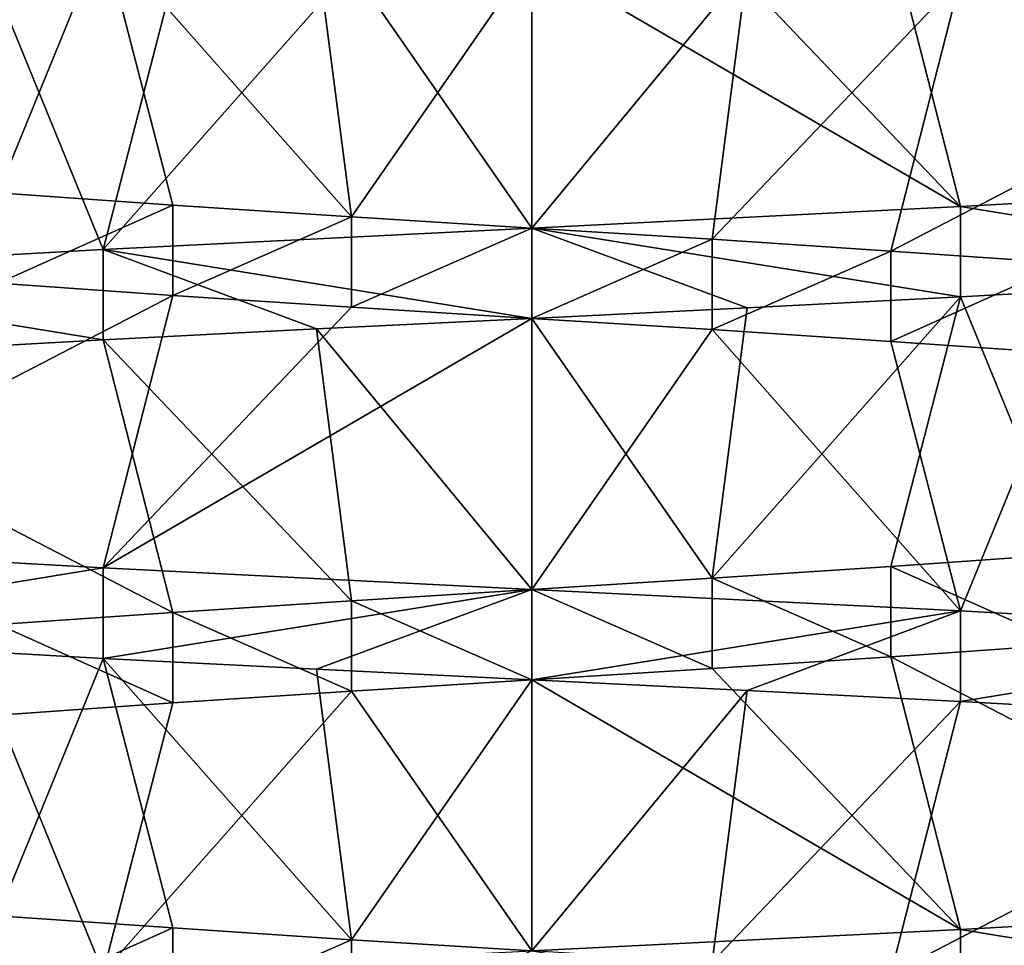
# Model space of a CAD drawing. Header units: inches. Extents: x -4.64 to 4.64, y -1.42 to 0.49.
# Tile 580 of 608: x 4.2279 to 4.2704, y 0.2735 to 0.3135. Entities that reach past the tile are written whole.
import ezdxf

# ---------------------------------------------------------------- set-up
doc = ezdxf.new("R2010")
doc.units = ezdxf.units.IN
doc.header["$LTSCALE"] = 65.185185
doc.header["$MEASUREMENT"] = 0
for name, color, linetype in [('102', 7, 'CONTINUOUS'), ('111', 7, 'CONTINUOUS'), ('112', 7, 'CONTINUOUS'), ('114', 7, 'CONTINUOUS'), ('115', 7, 'CONTINUOUS'), ('267', 7, 'CONTINUOUS'), ('275', 7, 'CONTINUOUS'), ('276', 7, 'CONTINUOUS'), ('356', 7, 'CONTINUOUS'), ('365', 7, 'CONTINUOUS'), ('366', 7, 'CONTINUOUS'), ('368', 7, 'CONTINUOUS'), ('369', 7, 'CONTINUOUS'), ('504', 7, 'CONTINUOUS'), ('512', 7, 'CONTINUOUS'), ('513', 7, 'CONTINUOUS')]:
    doc.layers.add(name, color=color, linetype=linetype)

msp = doc.modelspace()

# ---------------------------------------------------------------- linework, layer by layer
at = {"layer": '102', "color": 7, "linetype": 'CONTINUOUS', "true_color": 0x969696}
for points in [[(4.25, 0.284969, 8.53), (4.25, 0.288875, 8.53), (4.268532, 0.287945, 8.531825), (4.25, 0.284969, 8.53)], [(4.259308, 0.284513, 8.530457), (4.25, 0.284969, 8.53), (4.268532, 0.287945, 8.531825), (4.259308, 0.284513, 8.530457)], [(4.268532, 0.284039, 8.531825), (4.259308, 0.284513, 8.530457), (4.268532, 0.287945, 8.531825), (4.268532, 0.284039, 8.531825)], [(4.286355, 0.286948, 8.537231), (4.268532, 0.284039, 8.531825), (4.268532, 0.287945, 8.531825), (4.286355, 0.286948, 8.537231)], [(4.286356, 0.283046, 8.537232), (4.268532, 0.284039, 8.531825), (4.286355, 0.286948, 8.537231), (4.286356, 0.283046, 8.537232)], [(4.268532, 0.274179, 8.718175), (4.286355, 0.271271, 8.712769), (4.286356, 0.275173, 8.712768), (4.268532, 0.274179, 8.718175)], [(4.25, 0.27325, 8.72), (4.268532, 0.270273, 8.718175), (4.268532, 0.274179, 8.718175), (4.25, 0.27325, 8.72)], [(4.268532, 0.270273, 8.718175), (4.286355, 0.271271, 8.712769), (4.268532, 0.274179, 8.718175), (4.268532, 0.270273, 8.718175)]]:
    msp.add_3dface(points, dxfattribs=at)
at = {"layer": '111', "color": 7, "linetype": 'CONTINUOUS', "true_color": 0x969696}
for points in [[(4.231468, 0.30357, 8.718175), (4.25, 0.300594, 8.72), (4.25, 0.3045, 8.72), (4.231468, 0.30357, 8.718175)], [(4.213645, 0.302573, 8.712769), (4.231468, 0.299664, 8.718175), (4.231468, 0.30357, 8.718175), (4.213645, 0.302573, 8.712769)], [(4.240692, 0.300138, 8.719543), (4.25, 0.300594, 8.72), (4.231468, 0.30357, 8.718175), (4.240692, 0.300138, 8.719543)], [(4.231468, 0.299664, 8.718175), (4.240692, 0.300138, 8.719543), (4.231468, 0.30357, 8.718175), (4.231468, 0.299664, 8.718175)], [(4.213644, 0.298671, 8.712768), (4.231468, 0.299664, 8.718175), (4.213645, 0.302573, 8.712769), (4.213644, 0.298671, 8.712768)], [(4.231468, 0.289804, 8.531825), (4.213645, 0.286896, 8.537231), (4.213644, 0.290798, 8.537232), (4.231468, 0.289804, 8.531825)], [(4.231468, 0.285898, 8.531825), (4.213645, 0.286896, 8.537231), (4.231468, 0.289804, 8.531825), (4.231468, 0.285898, 8.531825)], [(4.25, 0.288875, 8.53), (4.231468, 0.285898, 8.531825), (4.231468, 0.289804, 8.531825), (4.25, 0.288875, 8.53)], [(4.231468, 0.285898, 8.531825), (4.25, 0.288875, 8.53), (4.240692, 0.285424, 8.530457), (4.231468, 0.285898, 8.531825)], [(4.25, 0.288875, 8.53), (4.25, 0.284969, 8.53), (4.240692, 0.285424, 8.530457), (4.25, 0.288875, 8.53)]]:
    msp.add_3dface(points, dxfattribs=at)
at = {"layer": '112', "color": 7, "linetype": 'CONTINUOUS', "true_color": 0x969696}
for points in [[(4.273085, 0.317739, 8.696046), (4.265529, 0.317213, 8.698071), (4.286356, 0.306423, 8.712768), (4.273085, 0.317739, 8.696046)], [(4.265529, 0.317213, 8.698071), (4.257804, 0.316705, 8.699294), (4.268532, 0.305429, 8.718175), (4.265529, 0.317213, 8.698071)], [(4.286356, 0.306423, 8.712768), (4.265529, 0.317213, 8.698071), (4.268532, 0.305429, 8.718175), (4.286356, 0.306423, 8.712768)], [(4.257804, 0.316705, 8.699294), (4.25, 0.316219, 8.699703), (4.268532, 0.305429, 8.718175), (4.257804, 0.316705, 8.699294)], [(4.242195, 0.315732, 8.699294), (4.25, 0.3045, 8.72), (4.25, 0.316219, 8.699703), (4.242195, 0.315732, 8.699294)], [(4.25, 0.316219, 8.699703), (4.25, 0.3045, 8.72), (4.268532, 0.305429, 8.718175), (4.25, 0.316219, 8.699703)], [(4.231468, 0.30357, 8.718175), (4.25, 0.3045, 8.72), (4.242195, 0.315732, 8.699294), (4.231468, 0.30357, 8.718175)], [(4.234469, 0.315224, 8.69807), (4.231468, 0.30357, 8.718175), (4.242195, 0.315732, 8.699294), (4.234469, 0.315224, 8.69807)], [(4.226913, 0.314696, 8.696046), (4.231468, 0.30357, 8.718175), (4.234469, 0.315224, 8.69807), (4.226913, 0.314696, 8.696046)], [(4.213645, 0.302573, 8.712769), (4.231468, 0.30357, 8.718175), (4.226913, 0.314696, 8.696046), (4.213645, 0.302573, 8.712769)], [(4.234471, 0.301588, 8.551929), (4.213644, 0.290798, 8.537232), (4.226915, 0.302114, 8.553954), (4.234471, 0.301588, 8.551929)], [(4.231468, 0.289804, 8.531825), (4.213644, 0.290798, 8.537232), (4.234471, 0.301588, 8.551929), (4.231468, 0.289804, 8.531825)], [(4.242196, 0.30108, 8.550706), (4.231468, 0.289804, 8.531825), (4.234471, 0.301588, 8.551929), (4.242196, 0.30108, 8.550706)], [(4.25, 0.300594, 8.550297), (4.231468, 0.289804, 8.531825), (4.242196, 0.30108, 8.550706), (4.25, 0.300594, 8.550297)], [(4.25, 0.288875, 8.53), (4.231468, 0.289804, 8.531825), (4.25, 0.300594, 8.550297), (4.25, 0.288875, 8.53)], [(4.257805, 0.300107, 8.550706), (4.25, 0.288875, 8.53), (4.25, 0.300594, 8.550297), (4.257805, 0.300107, 8.550706)], [(4.268532, 0.287945, 8.531825), (4.25, 0.288875, 8.53), (4.257805, 0.300107, 8.550706), (4.268532, 0.287945, 8.531825)], [(4.265531, 0.299599, 8.55193), (4.268532, 0.287945, 8.531825), (4.257805, 0.300107, 8.550706), (4.265531, 0.299599, 8.55193)], [(4.273087, 0.299071, 8.553954), (4.268532, 0.287945, 8.531825), (4.265531, 0.299599, 8.55193), (4.273087, 0.299071, 8.553954)], [(4.286355, 0.286948, 8.537231), (4.268532, 0.287945, 8.531825), (4.273087, 0.299071, 8.553954), (4.286355, 0.286948, 8.537231)], [(4.265529, 0.285963, 8.698071), (4.286356, 0.275173, 8.712768), (4.273085, 0.286489, 8.696046), (4.265529, 0.285963, 8.698071)], [(4.257804, 0.285455, 8.699294), (4.268532, 0.274179, 8.718175), (4.265529, 0.285963, 8.698071), (4.257804, 0.285455, 8.699294)], [(4.268532, 0.274179, 8.718175), (4.286356, 0.275173, 8.712768), (4.265529, 0.285963, 8.698071), (4.268532, 0.274179, 8.718175)], [(4.25, 0.284969, 8.699703), (4.268532, 0.274179, 8.718175), (4.257804, 0.285455, 8.699294), (4.25, 0.284969, 8.699703)], [(4.242195, 0.284482, 8.699294), (4.25, 0.27325, 8.72), (4.25, 0.284969, 8.699703), (4.242195, 0.284482, 8.699294)], [(4.25, 0.27325, 8.72), (4.268532, 0.274179, 8.718175), (4.25, 0.284969, 8.699703), (4.25, 0.27325, 8.72)], [(4.231468, 0.27232, 8.718175), (4.25, 0.27325, 8.72), (4.242195, 0.284482, 8.699294), (4.231468, 0.27232, 8.718175)], [(4.234469, 0.283974, 8.69807), (4.231468, 0.27232, 8.718175), (4.242195, 0.284482, 8.699294), (4.234469, 0.283974, 8.69807)], [(4.226913, 0.283446, 8.696046), (4.231468, 0.27232, 8.718175), (4.234469, 0.283974, 8.69807), (4.226913, 0.283446, 8.696046)], [(4.213645, 0.271323, 8.712769), (4.231468, 0.27232, 8.718175), (4.226913, 0.283446, 8.696046), (4.213645, 0.271323, 8.712769)]]:
    msp.add_3dface(points, dxfattribs=at)
at = {"layer": '114', "color": 7, "linetype": 'CONTINUOUS', "true_color": 0x969696}
for points in [[(4.213645, 0.318146, 8.537231), (4.231468, 0.317148, 8.531825), (4.226913, 0.306023, 8.553954), (4.213645, 0.318146, 8.537231)], [(4.226913, 0.306023, 8.553954), (4.231468, 0.317148, 8.531825), (4.234469, 0.305494, 8.55193), (4.226913, 0.306023, 8.553954)], [(4.231468, 0.317148, 8.531825), (4.240692, 0.316674, 8.530457), (4.242195, 0.304986, 8.550706), (4.231468, 0.317148, 8.531825)], [(4.234469, 0.305494, 8.55193), (4.231468, 0.317148, 8.531825), (4.242195, 0.304986, 8.550706), (4.234469, 0.305494, 8.55193)], [(4.240692, 0.316674, 8.530457), (4.25, 0.316219, 8.53), (4.242195, 0.304986, 8.550706), (4.240692, 0.316674, 8.530457)], [(4.242195, 0.304986, 8.550706), (4.25, 0.316219, 8.53), (4.25, 0.3045, 8.550297), (4.242195, 0.304986, 8.550706)], [(4.25, 0.316219, 8.53), (4.259308, 0.315763, 8.530457), (4.25, 0.3045, 8.550297), (4.25, 0.316219, 8.53)], [(4.25, 0.3045, 8.550297), (4.259308, 0.315763, 8.530457), (4.257804, 0.304013, 8.550706), (4.25, 0.3045, 8.550297)], [(4.259308, 0.315763, 8.530457), (4.268532, 0.315289, 8.531825), (4.257804, 0.304013, 8.550706), (4.259308, 0.315763, 8.530457)], [(4.257804, 0.304013, 8.550706), (4.268532, 0.315289, 8.531825), (4.265529, 0.303506, 8.551929), (4.257804, 0.304013, 8.550706)], [(4.268532, 0.315289, 8.531825), (4.286356, 0.314296, 8.537232), (4.265529, 0.303506, 8.551929), (4.268532, 0.315289, 8.531825)], [(4.265529, 0.303506, 8.551929), (4.286356, 0.314296, 8.537232), (4.273085, 0.302979, 8.553954), (4.265529, 0.303506, 8.551929)], [(4.286355, 0.302521, 8.712769), (4.268532, 0.301523, 8.718175), (4.273087, 0.290398, 8.696046), (4.286355, 0.302521, 8.712769)], [(4.268532, 0.301523, 8.718175), (4.259308, 0.301049, 8.719543), (4.257805, 0.289361, 8.699294), (4.268532, 0.301523, 8.718175)], [(4.265531, 0.289869, 8.69807), (4.268532, 0.301523, 8.718175), (4.257805, 0.289361, 8.699294), (4.265531, 0.289869, 8.69807)], [(4.273087, 0.290398, 8.696046), (4.268532, 0.301523, 8.718175), (4.265531, 0.289869, 8.69807), (4.273087, 0.290398, 8.696046)], [(4.259308, 0.301049, 8.719543), (4.25, 0.300594, 8.72), (4.257805, 0.289361, 8.699294), (4.259308, 0.301049, 8.719543)], [(4.25, 0.300594, 8.72), (4.240692, 0.300138, 8.719543), (4.25, 0.288875, 8.699703), (4.25, 0.300594, 8.72)], [(4.257805, 0.289361, 8.699294), (4.25, 0.300594, 8.72), (4.25, 0.288875, 8.699703), (4.257805, 0.289361, 8.699294)], [(4.240692, 0.300138, 8.719543), (4.231468, 0.299664, 8.718175), (4.242196, 0.288388, 8.699294), (4.240692, 0.300138, 8.719543)], [(4.25, 0.288875, 8.699703), (4.240692, 0.300138, 8.719543), (4.242196, 0.288388, 8.699294), (4.25, 0.288875, 8.699703)], [(4.231468, 0.299664, 8.718175), (4.213644, 0.298671, 8.712768), (4.234471, 0.287881, 8.698071), (4.231468, 0.299664, 8.718175)], [(4.242196, 0.288388, 8.699294), (4.231468, 0.299664, 8.718175), (4.234471, 0.287881, 8.698071), (4.242196, 0.288388, 8.699294)], [(4.234471, 0.287881, 8.698071), (4.213644, 0.298671, 8.712768), (4.226915, 0.287354, 8.696046), (4.234471, 0.287881, 8.698071)], [(4.213645, 0.286896, 8.537231), (4.231468, 0.285898, 8.531825), (4.226913, 0.274773, 8.553954), (4.213645, 0.286896, 8.537231)], [(4.226913, 0.274773, 8.553954), (4.231468, 0.285898, 8.531825), (4.234469, 0.274244, 8.55193), (4.226913, 0.274773, 8.553954)], [(4.231468, 0.285898, 8.531825), (4.240692, 0.285424, 8.530457), (4.242195, 0.273736, 8.550706), (4.231468, 0.285898, 8.531825)], [(4.234469, 0.274244, 8.55193), (4.231468, 0.285898, 8.531825), (4.242195, 0.273736, 8.550706), (4.234469, 0.274244, 8.55193)], [(4.240692, 0.285424, 8.530457), (4.25, 0.284969, 8.53), (4.242195, 0.273736, 8.550706), (4.240692, 0.285424, 8.530457)], [(4.242195, 0.273736, 8.550706), (4.25, 0.284969, 8.53), (4.25, 0.27325, 8.550297), (4.242195, 0.273736, 8.550706)], [(4.25, 0.284969, 8.53), (4.259308, 0.284513, 8.530457), (4.25, 0.27325, 8.550297), (4.25, 0.284969, 8.53)], [(4.25, 0.27325, 8.550297), (4.259308, 0.284513, 8.530457), (4.257804, 0.272763, 8.550706), (4.25, 0.27325, 8.550297)], [(4.259308, 0.284513, 8.530457), (4.268532, 0.284039, 8.531825), (4.257804, 0.272763, 8.550706), (4.259308, 0.284513, 8.530457)], [(4.257804, 0.272763, 8.550706), (4.268532, 0.284039, 8.531825), (4.265529, 0.272256, 8.551929), (4.257804, 0.272763, 8.550706)], [(4.268532, 0.284039, 8.531825), (4.286356, 0.283046, 8.537232), (4.265529, 0.272256, 8.551929), (4.268532, 0.284039, 8.531825)], [(4.265529, 0.272256, 8.551929), (4.286356, 0.283046, 8.537232), (4.273085, 0.271729, 8.553954), (4.265529, 0.272256, 8.551929)]]:
    msp.add_3dface(points, dxfattribs=at)
at = {"layer": '115', "color": 7, "linetype": 'CONTINUOUS', "true_color": 0x969696}
for points in [[(4.286356, 0.306423, 8.712768), (4.268532, 0.305429, 8.718175), (4.286355, 0.302521, 8.712769), (4.286356, 0.306423, 8.712768)], [(4.268532, 0.305429, 8.718175), (4.25, 0.3045, 8.72), (4.268532, 0.301523, 8.718175), (4.268532, 0.305429, 8.718175)], [(4.268532, 0.305429, 8.718175), (4.268532, 0.301523, 8.718175), (4.286355, 0.302521, 8.712769), (4.268532, 0.305429, 8.718175)], [(4.25, 0.3045, 8.72), (4.25, 0.300594, 8.72), (4.259308, 0.301049, 8.719543), (4.25, 0.3045, 8.72)], [(4.25, 0.3045, 8.72), (4.259308, 0.301049, 8.719543), (4.268532, 0.301523, 8.718175), (4.25, 0.3045, 8.72)]]:
    msp.add_3dface(points, dxfattribs=at)
at = {"layer": '267', "color": 7, "linetype": 'CONTINUOUS', "true_color": 0x969696}
for points in [[(4.25, 0.300594, 8.550297), (4.25, 0.3045, 8.550297), (4.257804, 0.304013, 8.550706), (4.25, 0.300594, 8.550297)], [(4.257805, 0.300107, 8.550706), (4.25, 0.300594, 8.550297), (4.257804, 0.304013, 8.550706), (4.257805, 0.300107, 8.550706)], [(4.257805, 0.300107, 8.550706), (4.257804, 0.304013, 8.550706), (4.265529, 0.303506, 8.551929), (4.257805, 0.300107, 8.550706)], [(4.265531, 0.299599, 8.55193), (4.257805, 0.300107, 8.550706), (4.265529, 0.303506, 8.551929), (4.265531, 0.299599, 8.55193)], [(4.265531, 0.299599, 8.55193), (4.265529, 0.303506, 8.551929), (4.273085, 0.302979, 8.553954), (4.265531, 0.299599, 8.55193)], [(4.273087, 0.299071, 8.553954), (4.265531, 0.299599, 8.55193), (4.273085, 0.302979, 8.553954), (4.273087, 0.299071, 8.553954)], [(4.273085, 0.286489, 8.696046), (4.273087, 0.290398, 8.696046), (4.265531, 0.289869, 8.69807), (4.273085, 0.286489, 8.696046)], [(4.265529, 0.285963, 8.698071), (4.265531, 0.289869, 8.69807), (4.257805, 0.289361, 8.699294), (4.265529, 0.285963, 8.698071)], [(4.265529, 0.285963, 8.698071), (4.273085, 0.286489, 8.696046), (4.265531, 0.289869, 8.69807), (4.265529, 0.285963, 8.698071)], [(4.257804, 0.285455, 8.699294), (4.257805, 0.289361, 8.699294), (4.25, 0.288875, 8.699703), (4.257804, 0.285455, 8.699294)], [(4.257804, 0.285455, 8.699294), (4.265529, 0.285963, 8.698071), (4.257805, 0.289361, 8.699294), (4.257804, 0.285455, 8.699294)], [(4.25, 0.284969, 8.699703), (4.257804, 0.285455, 8.699294), (4.25, 0.288875, 8.699703), (4.25, 0.284969, 8.699703)]]:
    msp.add_3dface(points, dxfattribs=at)
at = {"layer": '275', "color": 7, "linetype": 'CONTINUOUS', "true_color": 0x969696}
for points in [[(4.226915, 0.302114, 8.553954), (4.226913, 0.306023, 8.553954), (4.234469, 0.305494, 8.55193), (4.226915, 0.302114, 8.553954)], [(4.234471, 0.301588, 8.551929), (4.226915, 0.302114, 8.553954), (4.234469, 0.305494, 8.55193), (4.234471, 0.301588, 8.551929)], [(4.234471, 0.301588, 8.551929), (4.234469, 0.305494, 8.55193), (4.242195, 0.304986, 8.550706), (4.234471, 0.301588, 8.551929)], [(4.242196, 0.30108, 8.550706), (4.234471, 0.301588, 8.551929), (4.242195, 0.304986, 8.550706), (4.242196, 0.30108, 8.550706)], [(4.242196, 0.30108, 8.550706), (4.242195, 0.304986, 8.550706), (4.25, 0.3045, 8.550297), (4.242196, 0.30108, 8.550706)], [(4.25, 0.300594, 8.550297), (4.242196, 0.30108, 8.550706), (4.25, 0.3045, 8.550297), (4.25, 0.300594, 8.550297)]]:
    msp.add_3dface(points, dxfattribs=at)
at = {"layer": '276', "color": 7, "linetype": 'CONTINUOUS', "true_color": 0x969696}
for points in [[(4.25, 0.284969, 8.699703), (4.25, 0.288875, 8.699703), (4.242196, 0.288388, 8.699294), (4.25, 0.284969, 8.699703)], [(4.242195, 0.284482, 8.699294), (4.242196, 0.288388, 8.699294), (4.234471, 0.287881, 8.698071), (4.242195, 0.284482, 8.699294)], [(4.242195, 0.284482, 8.699294), (4.25, 0.284969, 8.699703), (4.242196, 0.288388, 8.699294), (4.242195, 0.284482, 8.699294)], [(4.234469, 0.283974, 8.69807), (4.234471, 0.287881, 8.698071), (4.226915, 0.287354, 8.696046), (4.234469, 0.283974, 8.69807)], [(4.234469, 0.283974, 8.69807), (4.242195, 0.284482, 8.699294), (4.234471, 0.287881, 8.698071), (4.234469, 0.283974, 8.69807)], [(4.226913, 0.283446, 8.696046), (4.234469, 0.283974, 8.69807), (4.226915, 0.287354, 8.696046), (4.226913, 0.283446, 8.696046)], [(4.226915, 0.270864, 8.553954), (4.226913, 0.274773, 8.553954), (4.234469, 0.274244, 8.55193), (4.226915, 0.270864, 8.553954)], [(4.234471, 0.270338, 8.551929), (4.226915, 0.270864, 8.553954), (4.234469, 0.274244, 8.55193), (4.234471, 0.270338, 8.551929)], [(4.234471, 0.270338, 8.551929), (4.234469, 0.274244, 8.55193), (4.242195, 0.273736, 8.550706), (4.234471, 0.270338, 8.551929)], [(4.242196, 0.26983, 8.550706), (4.234471, 0.270338, 8.551929), (4.242195, 0.273736, 8.550706), (4.242196, 0.26983, 8.550706)], [(4.242196, 0.26983, 8.550706), (4.242195, 0.273736, 8.550706), (4.25, 0.27325, 8.550297), (4.242196, 0.26983, 8.550706)]]:
    msp.add_3dface(points, dxfattribs=at)
at = {"layer": '356', "color": 7, "linetype": 'CONTINUOUS', "true_color": 0x969696}
for points in [[(4.25, 0.284969, -8.72), (4.25, 0.288875, -8.72), (4.268532, 0.287945, -8.718175), (4.25, 0.284969, -8.72)], [(4.259308, 0.284513, -8.719543), (4.25, 0.284969, -8.72), (4.268532, 0.287945, -8.718175), (4.259308, 0.284513, -8.719543)], [(4.268532, 0.284039, -8.718175), (4.259308, 0.284513, -8.719543), (4.268532, 0.287945, -8.718175), (4.268532, 0.284039, -8.718175)], [(4.286355, 0.286948, -8.712769), (4.268532, 0.284039, -8.718175), (4.268532, 0.287945, -8.718175), (4.286355, 0.286948, -8.712769)], [(4.286356, 0.283046, -8.712768), (4.268532, 0.284039, -8.718175), (4.286355, 0.286948, -8.712769), (4.286356, 0.283046, -8.712768)], [(4.268532, 0.274179, -8.531825), (4.286355, 0.271271, -8.537231), (4.286356, 0.275173, -8.537232), (4.268532, 0.274179, -8.531825)], [(4.25, 0.27325, -8.53), (4.268532, 0.270273, -8.531825), (4.268532, 0.274179, -8.531825), (4.25, 0.27325, -8.53)], [(4.268532, 0.270273, -8.531825), (4.286355, 0.271271, -8.537231), (4.268532, 0.274179, -8.531825), (4.268532, 0.270273, -8.531825)]]:
    msp.add_3dface(points, dxfattribs=at)
at = {"layer": '365', "color": 7, "linetype": 'CONTINUOUS', "true_color": 0x969696}
for points in [[(4.231468, 0.30357, -8.531825), (4.25, 0.300594, -8.53), (4.25, 0.3045, -8.53), (4.231468, 0.30357, -8.531825)], [(4.213645, 0.302573, -8.537231), (4.231468, 0.299664, -8.531825), (4.231468, 0.30357, -8.531825), (4.213645, 0.302573, -8.537231)], [(4.240692, 0.300138, -8.530457), (4.25, 0.300594, -8.53), (4.231468, 0.30357, -8.531825), (4.240692, 0.300138, -8.530457)], [(4.231468, 0.299664, -8.531825), (4.240692, 0.300138, -8.530457), (4.231468, 0.30357, -8.531825), (4.231468, 0.299664, -8.531825)], [(4.213644, 0.298671, -8.537232), (4.231468, 0.299664, -8.531825), (4.213645, 0.302573, -8.537231), (4.213644, 0.298671, -8.537232)], [(4.231468, 0.289804, -8.718175), (4.213645, 0.286896, -8.712769), (4.213644, 0.290798, -8.712768), (4.231468, 0.289804, -8.718175)], [(4.231468, 0.285898, -8.718175), (4.213645, 0.286896, -8.712769), (4.231468, 0.289804, -8.718175), (4.231468, 0.285898, -8.718175)], [(4.25, 0.288875, -8.72), (4.231468, 0.285898, -8.718175), (4.231468, 0.289804, -8.718175), (4.25, 0.288875, -8.72)], [(4.231468, 0.285898, -8.718175), (4.25, 0.288875, -8.72), (4.240692, 0.285424, -8.719543), (4.231468, 0.285898, -8.718175)], [(4.25, 0.288875, -8.72), (4.25, 0.284969, -8.72), (4.240692, 0.285424, -8.719543), (4.25, 0.288875, -8.72)]]:
    msp.add_3dface(points, dxfattribs=at)
at = {"layer": '366', "color": 7, "linetype": 'CONTINUOUS', "true_color": 0x969696}
for points in [[(4.273085, 0.317739, -8.553954), (4.265529, 0.317213, -8.551929), (4.286356, 0.306423, -8.537232), (4.273085, 0.317739, -8.553954)], [(4.265529, 0.317213, -8.551929), (4.257804, 0.316705, -8.550706), (4.268532, 0.305429, -8.531825), (4.265529, 0.317213, -8.551929)], [(4.286356, 0.306423, -8.537232), (4.265529, 0.317213, -8.551929), (4.268532, 0.305429, -8.531825), (4.286356, 0.306423, -8.537232)], [(4.257804, 0.316705, -8.550706), (4.25, 0.316219, -8.550297), (4.268532, 0.305429, -8.531825), (4.257804, 0.316705, -8.550706)], [(4.242195, 0.315732, -8.550706), (4.25, 0.3045, -8.53), (4.25, 0.316219, -8.550297), (4.242195, 0.315732, -8.550706)], [(4.25, 0.316219, -8.550297), (4.25, 0.3045, -8.53), (4.268532, 0.305429, -8.531825), (4.25, 0.316219, -8.550297)], [(4.231468, 0.30357, -8.531825), (4.25, 0.3045, -8.53), (4.242195, 0.315732, -8.550706), (4.231468, 0.30357, -8.531825)], [(4.234469, 0.315224, -8.55193), (4.231468, 0.30357, -8.531825), (4.242195, 0.315732, -8.550706), (4.234469, 0.315224, -8.55193)], [(4.226913, 0.314696, -8.553954), (4.231468, 0.30357, -8.531825), (4.234469, 0.315224, -8.55193), (4.226913, 0.314696, -8.553954)], [(4.213645, 0.302573, -8.537231), (4.231468, 0.30357, -8.531825), (4.226913, 0.314696, -8.553954), (4.213645, 0.302573, -8.537231)], [(4.234471, 0.301588, -8.698071), (4.213644, 0.290798, -8.712768), (4.226915, 0.302114, -8.696046), (4.234471, 0.301588, -8.698071)], [(4.231468, 0.289804, -8.718175), (4.213644, 0.290798, -8.712768), (4.234471, 0.301588, -8.698071), (4.231468, 0.289804, -8.718175)], [(4.242196, 0.30108, -8.699294), (4.231468, 0.289804, -8.718175), (4.234471, 0.301588, -8.698071), (4.242196, 0.30108, -8.699294)], [(4.25, 0.300594, -8.699703), (4.231468, 0.289804, -8.718175), (4.242196, 0.30108, -8.699294), (4.25, 0.300594, -8.699703)], [(4.25, 0.288875, -8.72), (4.231468, 0.289804, -8.718175), (4.25, 0.300594, -8.699703), (4.25, 0.288875, -8.72)], [(4.257805, 0.300107, -8.699294), (4.25, 0.288875, -8.72), (4.25, 0.300594, -8.699703), (4.257805, 0.300107, -8.699294)], [(4.268532, 0.287945, -8.718175), (4.25, 0.288875, -8.72), (4.257805, 0.300107, -8.699294), (4.268532, 0.287945, -8.718175)], [(4.265531, 0.299599, -8.69807), (4.268532, 0.287945, -8.718175), (4.257805, 0.300107, -8.699294), (4.265531, 0.299599, -8.69807)], [(4.273087, 0.299071, -8.696046), (4.268532, 0.287945, -8.718175), (4.265531, 0.299599, -8.69807), (4.273087, 0.299071, -8.696046)], [(4.286355, 0.286948, -8.712769), (4.268532, 0.287945, -8.718175), (4.273087, 0.299071, -8.696046), (4.286355, 0.286948, -8.712769)], [(4.265529, 0.285963, -8.551929), (4.286356, 0.275173, -8.537232), (4.273085, 0.286489, -8.553954), (4.265529, 0.285963, -8.551929)], [(4.257804, 0.285455, -8.550706), (4.268532, 0.274179, -8.531825), (4.265529, 0.285963, -8.551929), (4.257804, 0.285455, -8.550706)], [(4.268532, 0.274179, -8.531825), (4.286356, 0.275173, -8.537232), (4.265529, 0.285963, -8.551929), (4.268532, 0.274179, -8.531825)], [(4.25, 0.284969, -8.550297), (4.268532, 0.274179, -8.531825), (4.257804, 0.285455, -8.550706), (4.25, 0.284969, -8.550297)], [(4.242195, 0.284482, -8.550706), (4.25, 0.27325, -8.53), (4.25, 0.284969, -8.550297), (4.242195, 0.284482, -8.550706)], [(4.25, 0.27325, -8.53), (4.268532, 0.274179, -8.531825), (4.25, 0.284969, -8.550297), (4.25, 0.27325, -8.53)], [(4.231468, 0.27232, -8.531825), (4.25, 0.27325, -8.53), (4.242195, 0.284482, -8.550706), (4.231468, 0.27232, -8.531825)], [(4.234469, 0.283974, -8.55193), (4.231468, 0.27232, -8.531825), (4.242195, 0.284482, -8.550706), (4.234469, 0.283974, -8.55193)], [(4.226913, 0.283446, -8.553954), (4.231468, 0.27232, -8.531825), (4.234469, 0.283974, -8.55193), (4.226913, 0.283446, -8.553954)], [(4.213645, 0.271323, -8.537231), (4.231468, 0.27232, -8.531825), (4.226913, 0.283446, -8.553954), (4.213645, 0.271323, -8.537231)]]:
    msp.add_3dface(points, dxfattribs=at)
at = {"layer": '368', "color": 7, "linetype": 'CONTINUOUS', "true_color": 0x969696}
for points in [[(4.213645, 0.318146, -8.712769), (4.231468, 0.317148, -8.718175), (4.226913, 0.306023, -8.696046), (4.213645, 0.318146, -8.712769)], [(4.226913, 0.306023, -8.696046), (4.231468, 0.317148, -8.718175), (4.234469, 0.305494, -8.69807), (4.226913, 0.306023, -8.696046)], [(4.231468, 0.317148, -8.718175), (4.240692, 0.316674, -8.719543), (4.242195, 0.304986, -8.699294), (4.231468, 0.317148, -8.718175)], [(4.234469, 0.305494, -8.69807), (4.231468, 0.317148, -8.718175), (4.242195, 0.304986, -8.699294), (4.234469, 0.305494, -8.69807)], [(4.240692, 0.316674, -8.719543), (4.25, 0.316219, -8.72), (4.242195, 0.304986, -8.699294), (4.240692, 0.316674, -8.719543)], [(4.242195, 0.304986, -8.699294), (4.25, 0.316219, -8.72), (4.25, 0.3045, -8.699703), (4.242195, 0.304986, -8.699294)], [(4.25, 0.316219, -8.72), (4.259308, 0.315763, -8.719543), (4.25, 0.3045, -8.699703), (4.25, 0.316219, -8.72)], [(4.25, 0.3045, -8.699703), (4.259308, 0.315763, -8.719543), (4.257804, 0.304013, -8.699294), (4.25, 0.3045, -8.699703)], [(4.259308, 0.315763, -8.719543), (4.268532, 0.315289, -8.718175), (4.257804, 0.304013, -8.699294), (4.259308, 0.315763, -8.719543)], [(4.257804, 0.304013, -8.699294), (4.268532, 0.315289, -8.718175), (4.265529, 0.303506, -8.698071), (4.257804, 0.304013, -8.699294)], [(4.268532, 0.315289, -8.718175), (4.286356, 0.314296, -8.712768), (4.265529, 0.303506, -8.698071), (4.268532, 0.315289, -8.718175)], [(4.265529, 0.303506, -8.698071), (4.286356, 0.314296, -8.712768), (4.273085, 0.302979, -8.696046), (4.265529, 0.303506, -8.698071)], [(4.286355, 0.302521, -8.537231), (4.268532, 0.301523, -8.531825), (4.273087, 0.290398, -8.553954), (4.286355, 0.302521, -8.537231)], [(4.268532, 0.301523, -8.531825), (4.259308, 0.301049, -8.530457), (4.257805, 0.289361, -8.550706), (4.268532, 0.301523, -8.531825)], [(4.265531, 0.289869, -8.55193), (4.268532, 0.301523, -8.531825), (4.257805, 0.289361, -8.550706), (4.265531, 0.289869, -8.55193)], [(4.273087, 0.290398, -8.553954), (4.268532, 0.301523, -8.531825), (4.265531, 0.289869, -8.55193), (4.273087, 0.290398, -8.553954)], [(4.259308, 0.301049, -8.530457), (4.25, 0.300594, -8.53), (4.257805, 0.289361, -8.550706), (4.259308, 0.301049, -8.530457)], [(4.25, 0.300594, -8.53), (4.240692, 0.300138, -8.530457), (4.25, 0.288875, -8.550297), (4.25, 0.300594, -8.53)], [(4.257805, 0.289361, -8.550706), (4.25, 0.300594, -8.53), (4.25, 0.288875, -8.550297), (4.257805, 0.289361, -8.550706)], [(4.240692, 0.300138, -8.530457), (4.231468, 0.299664, -8.531825), (4.242196, 0.288388, -8.550706), (4.240692, 0.300138, -8.530457)], [(4.25, 0.288875, -8.550297), (4.240692, 0.300138, -8.530457), (4.242196, 0.288388, -8.550706), (4.25, 0.288875, -8.550297)], [(4.231468, 0.299664, -8.531825), (4.213644, 0.298671, -8.537232), (4.234471, 0.287881, -8.551929), (4.231468, 0.299664, -8.531825)], [(4.242196, 0.288388, -8.550706), (4.231468, 0.299664, -8.531825), (4.234471, 0.287881, -8.551929), (4.242196, 0.288388, -8.550706)], [(4.234471, 0.287881, -8.551929), (4.213644, 0.298671, -8.537232), (4.226915, 0.287354, -8.553954), (4.234471, 0.287881, -8.551929)], [(4.213645, 0.286896, -8.712769), (4.231468, 0.285898, -8.718175), (4.226913, 0.274773, -8.696046), (4.213645, 0.286896, -8.712769)], [(4.226913, 0.274773, -8.696046), (4.231468, 0.285898, -8.718175), (4.234469, 0.274244, -8.69807), (4.226913, 0.274773, -8.696046)], [(4.231468, 0.285898, -8.718175), (4.240692, 0.285424, -8.719543), (4.242195, 0.273736, -8.699294), (4.231468, 0.285898, -8.718175)], [(4.234469, 0.274244, -8.69807), (4.231468, 0.285898, -8.718175), (4.242195, 0.273736, -8.699294), (4.234469, 0.274244, -8.69807)], [(4.240692, 0.285424, -8.719543), (4.25, 0.284969, -8.72), (4.242195, 0.273736, -8.699294), (4.240692, 0.285424, -8.719543)], [(4.242195, 0.273736, -8.699294), (4.25, 0.284969, -8.72), (4.25, 0.27325, -8.699703), (4.242195, 0.273736, -8.699294)], [(4.25, 0.284969, -8.72), (4.259308, 0.284513, -8.719543), (4.25, 0.27325, -8.699703), (4.25, 0.284969, -8.72)], [(4.25, 0.27325, -8.699703), (4.259308, 0.284513, -8.719543), (4.257804, 0.272763, -8.699294), (4.25, 0.27325, -8.699703)], [(4.259308, 0.284513, -8.719543), (4.268532, 0.284039, -8.718175), (4.257804, 0.272763, -8.699294), (4.259308, 0.284513, -8.719543)], [(4.257804, 0.272763, -8.699294), (4.268532, 0.284039, -8.718175), (4.265529, 0.272256, -8.698071), (4.257804, 0.272763, -8.699294)], [(4.268532, 0.284039, -8.718175), (4.286356, 0.283046, -8.712768), (4.265529, 0.272256, -8.698071), (4.268532, 0.284039, -8.718175)], [(4.265529, 0.272256, -8.698071), (4.286356, 0.283046, -8.712768), (4.273085, 0.271729, -8.696046), (4.265529, 0.272256, -8.698071)]]:
    msp.add_3dface(points, dxfattribs=at)
at = {"layer": '369', "color": 7, "linetype": 'CONTINUOUS', "true_color": 0x969696}
for points in [[(4.286356, 0.306423, -8.537232), (4.268532, 0.305429, -8.531825), (4.286355, 0.302521, -8.537231), (4.286356, 0.306423, -8.537232)], [(4.268532, 0.305429, -8.531825), (4.25, 0.3045, -8.53), (4.268532, 0.301523, -8.531825), (4.268532, 0.305429, -8.531825)], [(4.268532, 0.305429, -8.531825), (4.268532, 0.301523, -8.531825), (4.286355, 0.302521, -8.537231), (4.268532, 0.305429, -8.531825)], [(4.25, 0.3045, -8.53), (4.25, 0.300594, -8.53), (4.259308, 0.301049, -8.530457), (4.25, 0.3045, -8.53)], [(4.25, 0.3045, -8.53), (4.259308, 0.301049, -8.530457), (4.268532, 0.301523, -8.531825), (4.25, 0.3045, -8.53)]]:
    msp.add_3dface(points, dxfattribs=at)
at = {"layer": '504', "color": 7, "linetype": 'CONTINUOUS', "true_color": 0x969696}
for points in [[(4.25, 0.300594, -8.699703), (4.25, 0.3045, -8.699703), (4.257804, 0.304013, -8.699294), (4.25, 0.300594, -8.699703)], [(4.257805, 0.300107, -8.699294), (4.25, 0.300594, -8.699703), (4.257804, 0.304013, -8.699294), (4.257805, 0.300107, -8.699294)], [(4.257805, 0.300107, -8.699294), (4.257804, 0.304013, -8.699294), (4.265529, 0.303506, -8.698071), (4.257805, 0.300107, -8.699294)], [(4.265531, 0.299599, -8.69807), (4.257805, 0.300107, -8.699294), (4.265529, 0.303506, -8.698071), (4.265531, 0.299599, -8.69807)], [(4.265531, 0.299599, -8.69807), (4.265529, 0.303506, -8.698071), (4.273085, 0.302979, -8.696046), (4.265531, 0.299599, -8.69807)], [(4.273087, 0.299071, -8.696046), (4.265531, 0.299599, -8.69807), (4.273085, 0.302979, -8.696046), (4.273087, 0.299071, -8.696046)], [(4.273085, 0.286489, -8.553954), (4.273087, 0.290398, -8.553954), (4.265531, 0.289869, -8.55193), (4.273085, 0.286489, -8.553954)], [(4.265529, 0.285963, -8.551929), (4.265531, 0.289869, -8.55193), (4.257805, 0.289361, -8.550706), (4.265529, 0.285963, -8.551929)], [(4.265529, 0.285963, -8.551929), (4.273085, 0.286489, -8.553954), (4.265531, 0.289869, -8.55193), (4.265529, 0.285963, -8.551929)], [(4.257804, 0.285455, -8.550706), (4.257805, 0.289361, -8.550706), (4.25, 0.288875, -8.550297), (4.257804, 0.285455, -8.550706)], [(4.257804, 0.285455, -8.550706), (4.265529, 0.285963, -8.551929), (4.257805, 0.289361, -8.550706), (4.257804, 0.285455, -8.550706)], [(4.25, 0.284969, -8.550297), (4.257804, 0.285455, -8.550706), (4.25, 0.288875, -8.550297), (4.25, 0.284969, -8.550297)]]:
    msp.add_3dface(points, dxfattribs=at)
at = {"layer": '512', "color": 7, "linetype": 'CONTINUOUS', "true_color": 0x969696}
for points in [[(4.226915, 0.302114, -8.696046), (4.226913, 0.306023, -8.696046), (4.234469, 0.305494, -8.69807), (4.226915, 0.302114, -8.696046)], [(4.234471, 0.301588, -8.698071), (4.226915, 0.302114, -8.696046), (4.234469, 0.305494, -8.69807), (4.234471, 0.301588, -8.698071)], [(4.234471, 0.301588, -8.698071), (4.234469, 0.305494, -8.69807), (4.242195, 0.304986, -8.699294), (4.234471, 0.301588, -8.698071)], [(4.242196, 0.30108, -8.699294), (4.234471, 0.301588, -8.698071), (4.242195, 0.304986, -8.699294), (4.242196, 0.30108, -8.699294)], [(4.242196, 0.30108, -8.699294), (4.242195, 0.304986, -8.699294), (4.25, 0.3045, -8.699703), (4.242196, 0.30108, -8.699294)], [(4.25, 0.300594, -8.699703), (4.242196, 0.30108, -8.699294), (4.25, 0.3045, -8.699703), (4.25, 0.300594, -8.699703)]]:
    msp.add_3dface(points, dxfattribs=at)
at = {"layer": '513', "color": 7, "linetype": 'CONTINUOUS', "true_color": 0x969696}
for points in [[(4.25, 0.284969, -8.550297), (4.25, 0.288875, -8.550297), (4.242196, 0.288388, -8.550706), (4.25, 0.284969, -8.550297)], [(4.242195, 0.284482, -8.550706), (4.242196, 0.288388, -8.550706), (4.234471, 0.287881, -8.551929), (4.242195, 0.284482, -8.550706)], [(4.242195, 0.284482, -8.550706), (4.25, 0.284969, -8.550297), (4.242196, 0.288388, -8.550706), (4.242195, 0.284482, -8.550706)], [(4.234469, 0.283974, -8.55193), (4.234471, 0.287881, -8.551929), (4.226915, 0.287354, -8.553954), (4.234469, 0.283974, -8.55193)], [(4.234469, 0.283974, -8.55193), (4.242195, 0.284482, -8.550706), (4.234471, 0.287881, -8.551929), (4.234469, 0.283974, -8.55193)], [(4.226913, 0.283446, -8.553954), (4.234469, 0.283974, -8.55193), (4.226915, 0.287354, -8.553954), (4.226913, 0.283446, -8.553954)], [(4.226915, 0.270864, -8.696046), (4.226913, 0.274773, -8.696046), (4.234469, 0.274244, -8.69807), (4.226915, 0.270864, -8.696046)], [(4.234471, 0.270338, -8.698071), (4.226915, 0.270864, -8.696046), (4.234469, 0.274244, -8.69807), (4.234471, 0.270338, -8.698071)], [(4.234471, 0.270338, -8.698071), (4.234469, 0.274244, -8.69807), (4.242195, 0.273736, -8.699294), (4.234471, 0.270338, -8.698071)], [(4.242196, 0.26983, -8.699294), (4.234471, 0.270338, -8.698071), (4.242195, 0.273736, -8.699294), (4.242196, 0.26983, -8.699294)], [(4.242196, 0.26983, -8.699294), (4.242195, 0.273736, -8.699294), (4.25, 0.27325, -8.699703), (4.242196, 0.26983, -8.699294)]]:
    msp.add_3dface(points, dxfattribs=at)

doc.saveas('drawing.dxf')
